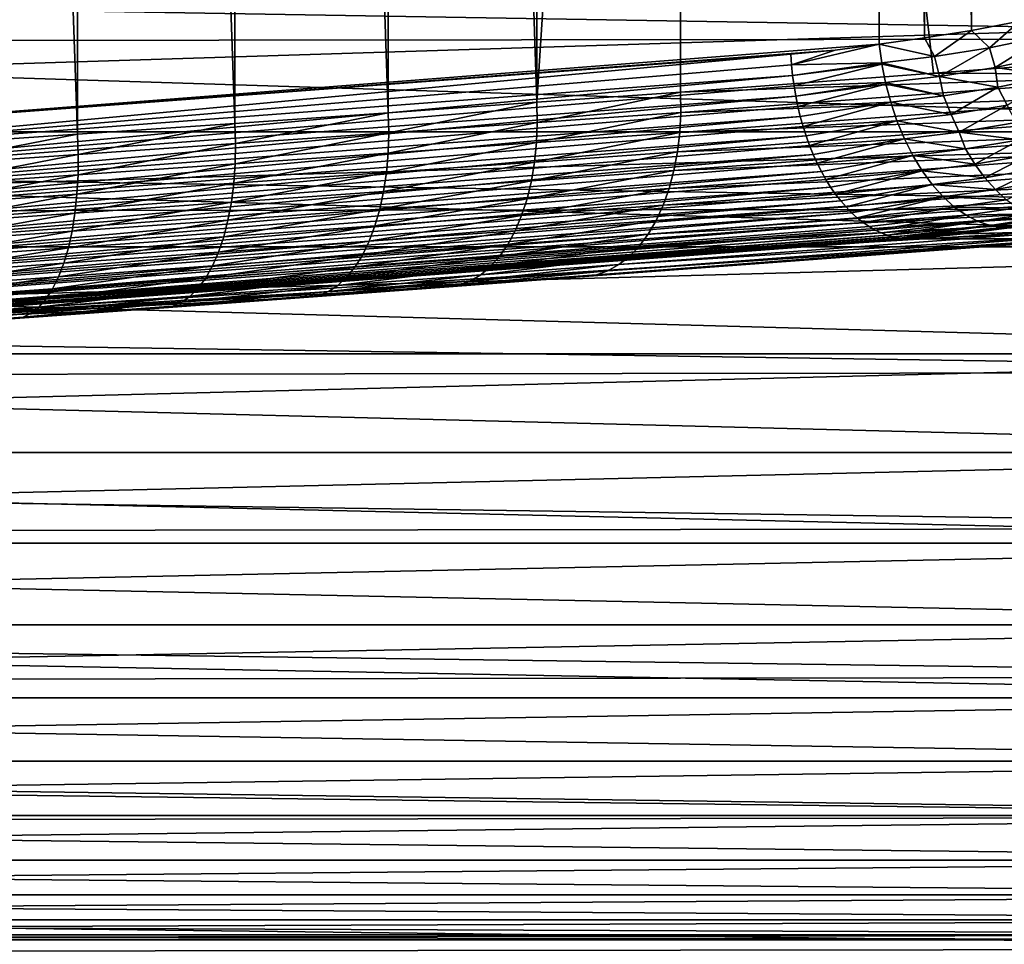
# Model space of a CAD drawing. Header units: metres. Extents: x -46 to 104, y -30 to 30.
# Tile 482 of 656: x 56.97 to 59.63, y -8.31 to -5.81. Entities that reach past the tile are written whole.
import ezdxf

# ---------------------------------------------------------------- set-up
doc = ezdxf.new("R2010")
doc.units = ezdxf.units.M
doc.layers.add('solid_26_000_502_XXX', color=7, linetype='CONTINUOUS')

msp = doc.modelspace()

# ---------------------------------------------------------------- linework, layer by layer
at = {"layer": 'solid_26_000_502_XXX'}
for points in [[(59.05619, 5.904927, 322.022583), (55.818401, 6.147289, 319.670197), (55.818401, -6.147289, 319.670197)], [(57.126232, -6.121066, 314.683624), (56.690483, -6.150931, 314.503235), (56.694004, 6.150691, 314.504608)], [(57.126232, -6.121066, 314.683624), (56.694004, 6.150691, 314.504608), (57.129677, 6.120829, 314.68515)], [(57.551994, -6.091701, 314.886597), (57.126232, -6.121066, 314.683624), (57.129677, 6.120829, 314.68515)], [(57.551994, -6.091701, 314.886597), (57.129677, 6.120829, 314.68515), (57.555351, 6.091468, 314.888306)], [(57.966621, -6.062914, 315.111664), (57.551994, -6.091701, 314.886597), (57.555351, 6.091468, 314.888306)], [(57.966621, -6.062914, 315.111664), (57.555351, 6.091468, 314.888306), (57.969887, 6.062686, 315.113556)], [(58.368938, -6.034788, 315.358185), (57.966621, -6.062914, 315.111664), (57.969887, 6.062686, 315.113556)], [(58.368938, -6.034788, 315.358185), (57.969887, 6.062686, 315.113556), (58.372105, 6.034566, 315.360229)], [(58.368938, -6.034788, 315.358185), (58.372105, 6.034566, 315.360229), (58.757309, 0, 315.625092)], [(59.175964, 5.893589, 322.109619), (59.05619, 5.904927, 322.022583), (55.818401, -6.147289, 319.670197)], [(59.2952, 5.877554, 322.196228), (59.175964, 5.893589, 322.109619), (55.818401, -6.147289, 319.670197)], [(59.2952, -5.877554, 322.196228), (59.2952, 5.877554, 322.196228), (55.818401, -6.147289, 319.670197)], [(59.417793, -5.860832, 322.279877), (59.2952, 5.877554, 322.196228), (59.2952, -5.877554, 322.196228)], [(59.417793, -5.860832, 322.279877), (59.417793, 5.860832, 322.279877), (59.2952, 5.877554, 322.196228)], [(59.544579, -5.840305, 322.355774), (59.544579, 5.840305, 322.355774), (59.417793, 5.860832, 322.279877)], [(59.417793, -5.860832, 322.279877), (59.544579, -5.840305, 322.355774), (59.417793, 5.860832, 322.279877)], [(59.675144, -5.815713, 322.423798), (59.675144, 5.815713, 322.423798), (59.544579, 5.840305, 322.355774)], [(59.544579, -5.840305, 322.355774), (59.675144, -5.815713, 322.423798), (59.544579, 5.840305, 322.355774)], [(58.368938, -6.034788, 315.358185), (58.757309, 0, 315.625092), (58.757473, -6.007425, 315.625214)], [(58.757309, 0, 315.625092), (60.334545, -5.882198, 316.771027), (60.126774, -5.904927, 316.620087)], [(59.442116, -5.956176, 316.12265), (58.757309, 0, 315.625092), (60.126774, -5.904927, 316.620087)], [(58.757309, 0, 315.625092), (60.348267, -5.880193, 316.781006), (60.334545, -5.882198, 316.771027)], [(58.757309, 0, 315.625092), (60.543045, -5.844802, 316.922516), (60.348267, -5.880193, 316.781006)], [(58.757309, 0, 315.625092), (60.567036, -5.839542, 316.939941), (60.543045, -5.844802, 316.922516)], [(58.757309, 0, 315.625092), (60.74947, -5.792882, 317.072479), (60.567036, -5.839542, 316.939941)], [(59.442116, -5.956176, 316.12265), (58.757473, -6.007425, 315.625214), (58.757309, 0, 315.625092)], [(61.599998, -5.384786, 288.985901), (61.599998, -5.862143, 289.288788), (34.599998, -5.413353, 289.003021)], [(61.599998, -5.862143, 306.711212), (61.599998, -5.384786, 307.014099), (34.599998, -5.413353, 306.996979)], [(61.599998, -5.862143, 289.288788), (34.599998, -5.892387, 289.309204), (34.599998, -5.413353, 289.003021)], [(61.599998, -5.862143, 306.711212), (34.599998, -5.413353, 306.996979), (34.599998, -5.892387, 306.690796)], [(61.599998, -5.784506, 292.047729), (51.099998, -5.784486, 292.047729), (51.099998, -6.114925, 292.387726)], [(61.599998, -6.114945, 303.612244), (51.099998, -6.114925, 303.612274), (51.099998, -5.784486, 303.952271)], [(61.599998, -5.784506, 303.952271), (61.599998, -6.114945, 303.612244), (51.099998, -5.784486, 303.952271)], [(61.599998, -6.114945, 292.387756), (61.599998, -5.784506, 292.047729), (51.099998, -6.114925, 292.387726)], [(59.593098, -5.887438, 322.378784), (59.675144, -5.815713, 322.423798), (59.544579, -5.840305, 322.355774)], [(59.593098, -5.887438, 322.378784), (59.744968, -5.856254, 322.453125), (59.675144, -5.815713, 322.423798)], [(59.444931, -5.911089, 322.293518), (59.544579, -5.840305, 322.355774), (59.417793, -5.860832, 322.279877)], [(59.444931, -5.911089, 322.293518), (59.593098, -5.887438, 322.378784), (59.544579, -5.840305, 322.355774)], [(59.609009, -5.94029, 322.377014), (59.744968, -5.856254, 322.453125), (59.593098, -5.887438, 322.378784)], [(59.609009, -5.94029, 322.377014), (59.76371, -5.908284, 322.451752), (59.744968, -5.856254, 322.453125)], [(61.599998, -5.862143, 289.288788), (61.599998, -6.322506, 289.616913), (34.599998, -5.892387, 289.309204)], [(61.599998, -6.322506, 306.383087), (61.599998, -5.862143, 306.711212), (34.599998, -5.892387, 306.690796)], [(59.175964, -5.893589, 322.109619), (59.2952, -5.877554, 322.196228), (55.818401, -6.147289, 319.670197)], [(59.058075, -5.933532, 322.022949), (59.2952, -5.877554, 322.196228), (59.175964, -5.893589, 322.109619)], [(59.301785, -5.927616, 322.197815), (59.2952, -5.877554, 322.196228), (59.058075, -5.933532, 322.022949)], [(59.444931, -5.911089, 322.293518), (59.417793, -5.860832, 322.279877), (59.2952, -5.877554, 322.196228)], [(59.444931, -5.911089, 322.293518), (59.2952, -5.877554, 322.196228), (59.301785, -5.927616, 322.197815)], [(61.599998, -6.322506, 289.616913), (34.599998, -6.354315, 289.641022), (34.599998, -5.892387, 289.309204)], [(61.599998, -6.322506, 306.383087), (34.599998, -5.892387, 306.690796), (34.599998, -6.354315, 306.358978)], [(59.05619, -5.904927, 322.022583), (59.175964, -5.893589, 322.109619), (55.818401, -6.147289, 319.670197)], [(55.823132, -6.204404, 319.669586), (59.05619, -5.904927, 322.022583), (55.818401, -6.147289, 319.670197)], [(55.823132, -6.204404, 319.669586), (59.058075, -5.933532, 322.022949), (59.05619, -5.904927, 322.022583)], [(59.058075, -5.933532, 322.022949), (59.175964, -5.893589, 322.109619), (59.05619, -5.904927, 322.022583)], [(59.45808, -5.964588, 322.291199), (59.444931, -5.911089, 322.293518), (59.301785, -5.927616, 322.197815)], [(60.127682, -5.959571, 316.624451), (59.442116, -5.956176, 316.12265), (60.126774, -5.904927, 316.620087)], [(59.45808, -5.964588, 322.291199), (59.593098, -5.887438, 322.378784), (59.444931, -5.911089, 322.293518)], [(59.45808, -5.964588, 322.291199), (59.609009, -5.94029, 322.377014), (59.593098, -5.887438, 322.378784)], [(59.766808, -5.963114, 322.436981), (59.76371, -5.908284, 322.451752), (59.609009, -5.94029, 322.377014)], [(55.823132, -6.204404, 319.669586), (59.060921, -5.962042, 322.021973), (59.058075, -5.933532, 322.022949)], [(59.301785, -5.927616, 322.197815), (59.058075, -5.933532, 322.022949), (59.060921, -5.962042, 322.021973)], [(59.302464, -5.931762, 322.197784), (59.301785, -5.927616, 322.197815), (59.060921, -5.962042, 322.021973)], [(59.302464, -5.931762, 322.197784), (59.060921, -5.962042, 322.021973), (59.064716, -5.990366, 322.019653)], [(59.312279, -5.981595, 322.194855), (59.302464, -5.931762, 322.197784), (59.064716, -5.990366, 322.019653)], [(59.45808, -5.964588, 322.291199), (59.301785, -5.927616, 322.197815), (59.302464, -5.931762, 322.197784)], [(59.45808, -5.964588, 322.291199), (59.302464, -5.931762, 322.197784), (59.312279, -5.981595, 322.194855)], [(55.823132, -6.204404, 319.669586), (55.831657, -6.260769, 319.663635), (59.060921, -5.962042, 322.021973)], [(55.831657, -6.260769, 319.663635), (59.064716, -5.990366, 322.019653), (59.060921, -5.962042, 322.021973)], [(60.127682, -5.959571, 316.624451), (58.757473, -6.007425, 315.625214), (59.442116, -5.956176, 316.12265)], [(60.127682, -5.959571, 316.624451), (58.75824, -6.062079, 315.629486), (58.757473, -6.007425, 315.625214)], [(60.127682, -5.959571, 316.624451), (60.12505, -6.013557, 316.633636), (58.75824, -6.062079, 315.629486)], [(59.468552, -6.017576, 322.280334), (59.45808, -5.964588, 322.291199), (59.312279, -5.981595, 322.194855)], [(59.615856, -5.993973, 322.363831), (59.609009, -5.94029, 322.377014), (59.45808, -5.964588, 322.291199)], [(59.468552, -6.017576, 322.280334), (59.615856, -5.993973, 322.363831), (59.45808, -5.964588, 322.291199)], [(59.615856, -5.993973, 322.363831), (59.766808, -5.963114, 322.436981), (59.609009, -5.94029, 322.377014)], [(59.641205, -6.042776, 322.353851), (59.766808, -5.963114, 322.436981), (59.615856, -5.993973, 322.363831)], [(55.831657, -6.260769, 319.663635), (59.06945, -6.018407, 322.016022), (59.064716, -5.990366, 322.019653)], [(59.312279, -5.981595, 322.194855), (59.064716, -5.990366, 322.019653), (59.06945, -6.018407, 322.016022)], [(59.313141, -5.98532, 322.194458), (59.312279, -5.981595, 322.194855), (59.06945, -6.018407, 322.016022)], [(59.313141, -5.98532, 322.194458), (59.06945, -6.018407, 322.016022), (59.075104, -6.046076, 322.011108)], [(59.326134, -6.034311, 322.187012), (59.313141, -5.98532, 322.194458), (59.075104, -6.046076, 322.011108)], [(59.468552, -6.017576, 322.280334), (59.312279, -5.981595, 322.194855), (59.313141, -5.98532, 322.194458)], [(59.468552, -6.017576, 322.280334), (59.313141, -5.98532, 322.194458), (59.326134, -6.034311, 322.187012)], [(55.831657, -6.260769, 319.663635), (55.843876, -6.315642, 319.652496), (59.06945, -6.018407, 322.016022)], [(55.843876, -6.315642, 319.652496), (59.075104, -6.046076, 322.011108), (59.06945, -6.018407, 322.016022)], [(58.370148, -6.08954, 315.362579), (58.368938, -6.034788, 315.358185), (58.757473, -6.007425, 315.625214)], [(58.370148, -6.08954, 315.362579), (58.757473, -6.007425, 315.625214), (58.75824, -6.062079, 315.629486)], [(60.12505, -6.013557, 316.633636), (58.755604, -6.116066, 315.638672), (58.75824, -6.062079, 315.629486)], [(60.12505, -6.013557, 316.633636), (60.1189, -6.066238, 316.647522), (58.755604, -6.116066, 315.638672)], [(59.489643, -6.067547, 322.269196), (59.468552, -6.017576, 322.280334), (59.326134, -6.034311, 322.187012)], [(59.489643, -6.067547, 322.269196), (59.615856, -5.993973, 322.363831), (59.468552, -6.017576, 322.280334)], [(59.489643, -6.067547, 322.269196), (59.641205, -6.042776, 322.353851), (59.615856, -5.993973, 322.363831)], [(57.96814, -6.117777, 315.116058), (57.966621, -6.062914, 315.111664), (58.368938, -6.034788, 315.358185)], [(57.96814, -6.117777, 315.116058), (58.368938, -6.034788, 315.358185), (58.370148, -6.08954, 315.362579)], [(59.326134, -6.034311, 322.187012), (59.075104, -6.046076, 322.011108), (59.081665, -6.073281, 322.004883)], [(59.326134, -6.034311, 322.187012), (59.081665, -6.073281, 322.004883), (59.089108, -6.099933, 321.997375)], [(59.343174, -6.085126, 322.174347), (59.326134, -6.034311, 322.187012), (59.089108, -6.099933, 321.997375)], [(59.489643, -6.067547, 322.269196), (59.326134, -6.034311, 322.187012), (59.343174, -6.085126, 322.174347)], [(59.511654, -6.1152, 322.252197), (59.641205, -6.042776, 322.353851), (59.489643, -6.067547, 322.269196)], [(59.511654, -6.1152, 322.252197), (59.665298, -6.089648, 322.336945), (59.641205, -6.042776, 322.353851)], [(55.843876, -6.315642, 319.652496), (59.081665, -6.073281, 322.004883), (59.075104, -6.046076, 322.011108)], [(57.55381, -6.146678, 314.890961), (57.551994, -6.091701, 314.886597), (57.966621, -6.062914, 315.111664)], [(57.55381, -6.146678, 314.890961), (57.966621, -6.062914, 315.111664), (57.96814, -6.117777, 315.116058)], [(58.368061, -6.143631, 315.371979), (58.75824, -6.062079, 315.629486), (58.755604, -6.116066, 315.638672)], [(58.368061, -6.143631, 315.371979), (58.370148, -6.08954, 315.362579), (58.75824, -6.062079, 315.629486)], [(60.1189, -6.066238, 316.647522), (58.749454, -6.168747, 315.652557), (58.755604, -6.116066, 315.638672)], [(60.1189, -6.066238, 316.647522), (60.109314, -6.11698, 316.665955), (58.749454, -6.168747, 315.652557)], [(59.511654, -6.1152, 322.252197), (59.489643, -6.067547, 322.269196), (59.343174, -6.085126, 322.174347)], [(55.843876, -6.315642, 319.652496), (55.859619, -6.368304, 319.63623), (59.081665, -6.073281, 322.004883)], [(55.859619, -6.368304, 319.63623), (59.089108, -6.099933, 321.997375), (59.081665, -6.073281, 322.004883)], [(57.128334, -6.176162, 314.687897), (57.126232, -6.121066, 314.683624), (57.551994, -6.091701, 314.886597)], [(57.128334, -6.176162, 314.687897), (57.551994, -6.091701, 314.886597), (57.55381, -6.146678, 314.890961)], [(57.96661, -6.171976, 315.125641), (58.370148, -6.08954, 315.362579), (58.368061, -6.143631, 315.371979)], [(57.96661, -6.171976, 315.125641), (57.96814, -6.117777, 315.116058), (58.370148, -6.08954, 315.362579)], [(59.343174, -6.085126, 322.174347), (59.089108, -6.099933, 321.997375), (59.097408, -6.125943, 321.988647)], [(59.343174, -6.085126, 322.174347), (59.097408, -6.125943, 321.988647), (59.106541, -6.151227, 321.978668)], [(59.363201, -6.133422, 322.157074), (59.343174, -6.085126, 322.174347), (59.106541, -6.151227, 321.978668)], [(59.511654, -6.1152, 322.252197), (59.343174, -6.085126, 322.174347), (59.363201, -6.133422, 322.157074)], [(59.675327, -6.136413, 322.307098), (59.665298, -6.089648, 322.336945), (59.511654, -6.1152, 322.252197)], [(61.599998, -6.114945, 292.387756), (51.099998, -6.114925, 292.387726), (51.099998, -6.425433, 292.746063)], [(61.599998, -6.425447, 303.253906), (51.099998, -6.425433, 303.253937), (51.099998, -6.114925, 303.612274)], [(61.599998, -6.114945, 303.612244), (61.599998, -6.425447, 303.253906), (51.099998, -6.114925, 303.612274)], [(61.599998, -6.425447, 292.746094), (61.599998, -6.114945, 292.387756), (51.099998, -6.425433, 292.746063)], [(55.859619, -6.368304, 319.63623), (59.097408, -6.125943, 321.988647), (59.089108, -6.099933, 321.997375)], [(56.692867, -6.206147, 314.507446), (56.690483, -6.150931, 314.503235), (57.126232, -6.121066, 314.683624)], [(56.692867, -6.206147, 314.507446), (57.126232, -6.121066, 314.683624), (57.128334, -6.176162, 314.687897)], [(57.552841, -6.200987, 314.900665), (57.96814, -6.117777, 315.116058), (57.96661, -6.171976, 315.125641)], [(57.552841, -6.200987, 314.900665), (57.55381, -6.146678, 314.890961), (57.96814, -6.117777, 315.116058)], [(58.362698, -6.196407, 315.386292), (58.755604, -6.116066, 315.638672), (58.749454, -6.168747, 315.652557)], [(58.362698, -6.196407, 315.386292), (58.368061, -6.143631, 315.371979), (58.755604, -6.116066, 315.638672)], [(60.109314, -6.11698, 316.665955), (58.739868, -6.219488, 315.67099), (58.749454, -6.168747, 315.652557)], [(60.109314, -6.11698, 316.665955), (60.096405, -6.165171, 316.68869), (58.739868, -6.219488, 315.67099)], [(59.528236, -6.160855, 322.225922), (59.511654, -6.1152, 322.252197), (59.363201, -6.133422, 322.157074)], [(59.528236, -6.160855, 322.225922), (59.675327, -6.136413, 322.307098), (59.511654, -6.1152, 322.252197)], [(55.859619, -6.368304, 319.63623), (55.878681, -6.418061, 319.615143), (59.097408, -6.125943, 321.988647)], [(55.878681, -6.418061, 319.615143), (59.106541, -6.151227, 321.978668), (59.097408, -6.125943, 321.988647)], [(55.878681, -6.418061, 319.615143), (59.11647, -6.175701, 321.967529), (59.106541, -6.151227, 321.978668)], [(57.127926, -6.230584, 314.697723), (57.55381, -6.146678, 314.890961), (57.552841, -6.200987, 314.900665)], [(57.127926, -6.230584, 314.697723), (57.128334, -6.176162, 314.687897), (57.55381, -6.146678, 314.890961)], [(57.962048, -6.224851, 315.140289), (58.368061, -6.143631, 315.371979), (58.362698, -6.196407, 315.386292)], [(57.962048, -6.224851, 315.140289), (57.96661, -6.171976, 315.125641), (58.368061, -6.143631, 315.371979)], [(59.363201, -6.133422, 322.157074), (59.106541, -6.151227, 321.978668), (59.11647, -6.175701, 321.967529)], [(59.363201, -6.133422, 322.157074), (59.11647, -6.175701, 321.967529), (59.127171, -6.199285, 321.955231)], [(59.385967, -6.178615, 322.135345), (59.363201, -6.133422, 322.157074), (59.127171, -6.199285, 321.955231)], [(59.528236, -6.160855, 322.225922), (59.363201, -6.133422, 322.157074), (59.385967, -6.178615, 322.135345)], [(59.553928, -6.201831, 322.199463), (59.675327, -6.136413, 322.307098), (59.528236, -6.160855, 322.225922)], [(59.553928, -6.201831, 322.199463), (59.701515, -6.176811, 322.280121), (59.675327, -6.136413, 322.307098)], [(55.878681, -6.418061, 319.615143), (55.900814, -6.464261, 319.589417), (59.11647, -6.175701, 321.967529)], [(55.900814, -6.464261, 319.589417), (59.127171, -6.199285, 321.955231), (59.11647, -6.175701, 321.967529)], [(56.69302, -6.260685, 314.517334), (56.692867, -6.206147, 314.507446), (57.128334, -6.176162, 314.687897)], [(56.69302, -6.260685, 314.517334), (57.128334, -6.176162, 314.687897), (57.127926, -6.230584, 314.697723)], [(57.549095, -6.253965, 314.915649), (57.96661, -6.171976, 315.125641), (57.962048, -6.224851, 315.140289)], [(57.549095, -6.253965, 314.915649), (57.552841, -6.200987, 314.900665), (57.96661, -6.171976, 315.125641)], [(58.354122, -6.247233, 315.405304), (58.749454, -6.168747, 315.652557), (58.739868, -6.219488, 315.67099)], [(58.354122, -6.247233, 315.405304), (58.362698, -6.196407, 315.386292), (58.749454, -6.168747, 315.652557)], [(60.096405, -6.165171, 316.68869), (58.726959, -6.26768, 315.693726), (58.739868, -6.219488, 315.67099)], [(60.096405, -6.165171, 316.68869), (60.080326, -6.210233, 316.715454), (58.726959, -6.26768, 315.693726)], [(59.385967, -6.178615, 322.135345), (59.127171, -6.199285, 321.955231), (59.138603, -6.2219, 321.941803)], [(59.385967, -6.178615, 322.135345), (59.138603, -6.2219, 321.941803), (59.15073, -6.243474, 321.927338)], [(59.411198, -6.220155, 322.109436), (59.385967, -6.178615, 322.135345), (59.15073, -6.243474, 321.927338)], [(59.553928, -6.201831, 322.199463), (59.528236, -6.160855, 322.225922), (59.385967, -6.178615, 322.135345)], [(59.553928, -6.201831, 322.199463), (59.385967, -6.178615, 322.135345), (59.411198, -6.220155, 322.109436)], [(59.58107, -6.238685, 322.168762), (59.701515, -6.176811, 322.280121), (59.553928, -6.201831, 322.199463)], [(59.58107, -6.238685, 322.168762), (59.728413, -6.213174, 322.248566), (59.701515, -6.176811, 322.280121)], [(55.900814, -6.464261, 319.589417), (59.138603, -6.2219, 321.941803), (59.127171, -6.199285, 321.955231)], [(57.125011, -6.283666, 314.712952), (57.552841, -6.200987, 314.900665), (57.549095, -6.253965, 314.915649)], [(57.125011, -6.283666, 314.712952), (57.127926, -6.230584, 314.697723), (57.552841, -6.200987, 314.900665)], [(57.954514, -6.275764, 315.159851), (58.362698, -6.196407, 315.386292), (58.354122, -6.247233, 315.405304)], [(57.954514, -6.275764, 315.159851), (57.962048, -6.224851, 315.140289), (58.362698, -6.196407, 315.386292)], [(59.58107, -6.238685, 322.168762), (59.553928, -6.201831, 322.199463), (59.411198, -6.220155, 322.109436)], [(55.900814, -6.464261, 319.589417), (55.925724, -6.506296, 319.559479), (59.138603, -6.2219, 321.941803)], [(55.925724, -6.506296, 319.559479), (59.15073, -6.243474, 321.927338), (59.138603, -6.2219, 321.941803)], [(56.690941, -6.313874, 314.532776), (57.127926, -6.230584, 314.697723), (57.125011, -6.283666, 314.712952)], [(56.690941, -6.313874, 314.532776), (56.69302, -6.260685, 314.517334), (57.127926, -6.230584, 314.697723)], [(57.542625, -6.304966, 314.935669), (57.962048, -6.224851, 315.140289), (57.954514, -6.275764, 315.159851)], [(57.542625, -6.304966, 314.935669), (57.549095, -6.253965, 314.915649), (57.962048, -6.224851, 315.140289)], [(58.342438, -6.295493, 315.428833), (58.739868, -6.219488, 315.67099), (58.726959, -6.26768, 315.693726)], [(58.342438, -6.295493, 315.428833), (58.354122, -6.247233, 315.405304), (58.739868, -6.219488, 315.67099)], [(60.080326, -6.210233, 316.715454), (58.71088, -6.312742, 315.72049), (58.726959, -6.26768, 315.693726)], [(60.080326, -6.210233, 316.715454), (60.061272, -6.251625, 316.745941), (58.71088, -6.312742, 315.72049)], [(59.411198, -6.220155, 322.109436), (59.15073, -6.243474, 321.927338), (59.163517, -6.263936, 321.911865)], [(59.411198, -6.220155, 322.109436), (59.163517, -6.263936, 321.911865), (59.17691, -6.283216, 321.895416)], [(59.438587, -6.257539, 322.079712), (59.411198, -6.220155, 322.109436), (59.17691, -6.283216, 321.895416)], [(59.58107, -6.238685, 322.168762), (59.411198, -6.220155, 322.109436), (59.438587, -6.257539, 322.079712)], [(59.609459, -6.270952, 322.134308), (59.728413, -6.213174, 322.248566), (59.58107, -6.238685, 322.168762)], [(59.609459, -6.270952, 322.134308), (59.755955, -6.245015, 322.213013), (59.728413, -6.213174, 322.248566)], [(55.925724, -6.506296, 319.559479), (59.163517, -6.263936, 321.911865), (59.15073, -6.243474, 321.927338)], [(57.119625, -6.334758, 314.733429), (57.549095, -6.253965, 314.915649), (57.542625, -6.304966, 314.935669)], [(57.119625, -6.334758, 314.733429), (57.125011, -6.283666, 314.712952), (57.549095, -6.253965, 314.915649)], [(57.944092, -6.324094, 315.184082), (58.354122, -6.247233, 315.405304), (58.342438, -6.295493, 315.428833)], [(57.944092, -6.324094, 315.184082), (57.954514, -6.275764, 315.159851), (58.354122, -6.247233, 315.405304)], [(60.061272, -6.251625, 316.745941), (58.691826, -6.354134, 315.750977), (58.71088, -6.312742, 315.72049)], [(60.061272, -6.251625, 316.745941), (60.039471, -6.288847, 316.779785), (58.691826, -6.354134, 315.750977)], [(59.438587, -6.257539, 322.079712), (59.17691, -6.283216, 321.895416), (59.19088, -6.301253, 321.878052)], [(59.438587, -6.257539, 322.079712), (59.19088, -6.301253, 321.878052), (59.205368, -6.317987, 321.859833)], [(59.4678, -6.290314, 322.046448), (59.438587, -6.257539, 322.079712), (59.205368, -6.317987, 321.859833)], [(59.609459, -6.270952, 322.134308), (59.58107, -6.238685, 322.168762), (59.438587, -6.257539, 322.079712)], [(59.609459, -6.270952, 322.134308), (59.438587, -6.257539, 322.079712), (59.4678, -6.290314, 322.046448)], [(59.638832, -6.298229, 322.096527), (59.755955, -6.245015, 322.213013), (59.609459, -6.270952, 322.134308)], [(55.925724, -6.506296, 319.559479), (55.953087, -6.543613, 319.525665), (59.163517, -6.263936, 321.911865)], [(55.953087, -6.543613, 319.525665), (59.17691, -6.283216, 321.895416), (59.163517, -6.263936, 321.911865)], [(55.953087, -6.543613, 319.525665), (59.19088, -6.301253, 321.878052), (59.17691, -6.283216, 321.895416)], [(56.686653, -6.36506, 314.553619), (57.125011, -6.283666, 314.712952), (57.119625, -6.334758, 314.733429)], [(56.686653, -6.36506, 314.553619), (56.690941, -6.313874, 314.532776), (57.125011, -6.283666, 314.712952)], [(57.533504, -6.35337, 314.960541), (57.954514, -6.275764, 315.159851), (57.944092, -6.324094, 315.184082)], [(57.533504, -6.35337, 314.960541), (57.542625, -6.304966, 314.935669), (57.954514, -6.275764, 315.159851)], [(58.327785, -6.340605, 315.456543), (58.726959, -6.26768, 315.693726), (58.71088, -6.312742, 315.72049)], [(58.327785, -6.340605, 315.456543), (58.342438, -6.295493, 315.428833), (58.726959, -6.26768, 315.693726)], [(59.638832, -6.298229, 322.096527), (59.609459, -6.270952, 322.134308), (59.4678, -6.290314, 322.046448)], [(55.953087, -6.543613, 319.525665), (55.982544, -6.575724, 319.488434), (59.19088, -6.301253, 321.878052)], [(55.982544, -6.575724, 319.488434), (59.205368, -6.317987, 321.859833), (59.19088, -6.301253, 321.878052)], [(57.111832, -6.383237, 314.758881), (57.542625, -6.304966, 314.935669), (57.533504, -6.35337, 314.960541)], [(57.111832, -6.383237, 314.758881), (57.119625, -6.334758, 314.733429), (57.542625, -6.304966, 314.935669)], [(57.930916, -6.369258, 315.212677), (58.342438, -6.295493, 315.428833), (58.327785, -6.340605, 315.456543)], [(57.930916, -6.369258, 315.212677), (57.944092, -6.324094, 315.184082), (58.342438, -6.295493, 315.428833)], [(60.039471, -6.288847, 316.779785), (58.670029, -6.391356, 315.784821), (58.691826, -6.354134, 315.750977)], [(60.039471, -6.288847, 316.779785), (60.015186, -6.321454, 316.816559), (58.670029, -6.391356, 315.784821)], [(59.4678, -6.290314, 322.046448), (59.205368, -6.317987, 321.859833), (59.220333, -6.333363, 321.84082)], [(59.4678, -6.290314, 322.046448), (59.220333, -6.333363, 321.84082), (59.235725, -6.34733, 321.821075)], [(59.498486, -6.318081, 322.010132), (59.4678, -6.290314, 322.046448), (59.235725, -6.34733, 321.821075)], [(59.638832, -6.298229, 322.096527), (59.4678, -6.290314, 322.046448), (59.498486, -6.318081, 322.010132)], [(59.668869, -6.320181, 322.055908), (59.638832, -6.298229, 322.096527), (59.498486, -6.318081, 322.010132)], [(61.599998, -6.322506, 289.616913), (61.599998, -6.76454, 289.96936), (34.599998, -6.354315, 289.641022)], [(61.599998, -6.76454, 306.03064), (61.599998, -6.322506, 306.383087), (34.599998, -6.354315, 306.358978)], [(55.982544, -6.575724, 319.488434), (59.220333, -6.333363, 321.84082), (59.205368, -6.317987, 321.859833)], [(55.982544, -6.575724, 319.488434), (56.013702, -6.602205, 319.448273), (59.220333, -6.333363, 321.84082)], [(56.013702, -6.602205, 319.448273), (59.235725, -6.34733, 321.821075), (59.220333, -6.333363, 321.84082)], [(56.680214, -6.413615, 314.579559), (57.119625, -6.334758, 314.733429), (57.111832, -6.383237, 314.758881)], [(56.680214, -6.413615, 314.579559), (56.686653, -6.36506, 314.553619), (57.119625, -6.334758, 314.733429)], [(57.521843, -6.398587, 314.98996), (57.944092, -6.324094, 315.184082), (57.930916, -6.369258, 315.212677)], [(57.521843, -6.398587, 314.98996), (57.533504, -6.35337, 314.960541), (57.944092, -6.324094, 315.184082)], [(58.310341, -6.382025, 315.488159), (58.71088, -6.312742, 315.72049), (58.691826, -6.354134, 315.750977)], [(58.310341, -6.382025, 315.488159), (58.327785, -6.340605, 315.456543), (58.71088, -6.312742, 315.72049)], [(60.015186, -6.321454, 316.816559), (58.645744, -6.423963, 315.821625), (58.670029, -6.391356, 315.784821)], [(60.015186, -6.321454, 316.816559), (59.988712, -6.349052, 316.855865), (58.645744, -6.423963, 315.821625)], [(59.498486, -6.318081, 322.010132), (59.235725, -6.34733, 321.821075), (59.251492, -6.359843, 321.800659)], [(59.53027, -6.340505, 321.971161), (59.498486, -6.318081, 322.010132), (59.251492, -6.359843, 321.800659)], [(59.668869, -6.320181, 322.055908), (59.498486, -6.318081, 322.010132), (59.53027, -6.340505, 321.971161)], [(59.699245, -6.336536, 322.01297), (59.668869, -6.320181, 322.055908), (59.53027, -6.340505, 321.971161)], [(59.699245, -6.336536, 322.01297), (59.53027, -6.340505, 321.971161), (59.562771, -6.357312, 321.929993)], [(59.729607, -6.347094, 321.968262), (59.699245, -6.336536, 322.01297), (59.562771, -6.357312, 321.929993)], [(61.599998, -6.76454, 289.96936), (34.599998, -6.797591, 289.997314), (34.599998, -6.354315, 289.641022)], [(61.599998, -6.76454, 306.03064), (34.599998, -6.354315, 306.358978), (34.599998, -6.797591, 306.002686)], [(56.013702, -6.602205, 319.448273), (59.251492, -6.359843, 321.800659), (59.235725, -6.34733, 321.821075)], [(56.013702, -6.602205, 319.448273), (56.046158, -6.622708, 319.405701), (59.251492, -6.359843, 321.800659)], [(56.046158, -6.622708, 319.405701), (59.267586, -6.370861, 321.779633), (59.251492, -6.359843, 321.800659)], [(57.101727, -6.428509, 314.788971), (57.533504, -6.35337, 314.960541), (57.521843, -6.398587, 314.98996)], [(57.101727, -6.428509, 314.788971), (57.111832, -6.383237, 314.758881), (57.533504, -6.35337, 314.960541)], [(57.915138, -6.410707, 315.2453), (58.327785, -6.340605, 315.456543), (58.310341, -6.382025, 315.488159)], [(57.915138, -6.410707, 315.2453), (57.930916, -6.369258, 315.212677), (58.327785, -6.340605, 315.456543)], [(58.290314, -6.419252, 315.523254), (58.691826, -6.354134, 315.750977), (58.670029, -6.391356, 315.784821)], [(58.290314, -6.419252, 315.523254), (58.310341, -6.382025, 315.488159), (58.691826, -6.354134, 315.750977)], [(59.988712, -6.349052, 316.855865), (58.619267, -6.451561, 315.860901), (58.645744, -6.423963, 315.821625)], [(59.988712, -6.349052, 316.855865), (59.960361, -6.371311, 316.897156), (58.619267, -6.451561, 315.860901)], [(59.53027, -6.340505, 321.971161), (59.251492, -6.359843, 321.800659), (59.267586, -6.370861, 321.779633)], [(59.53027, -6.340505, 321.971161), (59.267586, -6.370861, 321.779633), (59.283947, -6.380346, 321.758087)], [(59.562771, -6.357312, 321.929993), (59.53027, -6.340505, 321.971161), (59.283947, -6.380346, 321.758087)], [(59.562771, -6.357312, 321.929993), (59.283947, -6.380346, 321.758087), (59.300529, -6.388269, 321.736084)], [(59.562771, -6.357312, 321.929993), (59.300529, -6.388269, 321.736084), (59.317272, -6.394602, 321.713684)], [(59.595589, -6.368299, 321.887146), (59.562771, -6.357312, 321.929993), (59.317272, -6.394602, 321.713684)], [(59.729607, -6.347094, 321.968262), (59.562771, -6.357312, 321.929993), (59.595589, -6.368299, 321.887146)], [(59.729607, -6.347094, 321.968262), (59.595589, -6.368299, 321.887146), (59.759575, -6.351727, 321.922272)], [(59.759575, -6.351727, 321.922272), (59.595589, -6.368299, 321.887146), (59.628067, -6.373316, 321.843536)], [(59.759575, -6.351727, 321.922272), (59.628067, -6.373316, 321.843536), (59.770733, -6.353764, 321.866302)], [(59.628067, -6.373316, 321.843536), (59.66013, -6.372426, 321.799194), (59.770733, -6.353764, 321.866302)], [(56.046158, -6.622708, 319.405701), (59.283947, -6.380346, 321.758087), (59.267586, -6.370861, 321.779633)], [(56.046158, -6.622708, 319.405701), (56.079483, -6.636964, 319.361298), (59.283947, -6.380346, 321.758087)], [(56.079483, -6.636964, 319.361298), (59.300529, -6.388269, 321.736084), (59.283947, -6.380346, 321.758087)], [(56.079483, -6.636964, 319.361298), (59.317272, -6.394602, 321.713684), (59.300529, -6.388269, 321.736084)], [(56.671703, -6.458942, 314.610291), (57.111832, -6.383237, 314.758881), (57.101727, -6.428509, 314.788971)], [(56.671703, -6.458942, 314.610291), (56.680214, -6.413615, 314.579559), (57.111832, -6.383237, 314.758881)], [(57.507786, -6.440067, 315.023499), (57.930916, -6.369258, 315.212677), (57.915138, -6.410707, 315.2453)], [(57.507786, -6.440067, 315.023499), (57.521843, -6.398587, 314.98996), (57.930916, -6.369258, 315.212677)], [(57.896954, -6.44794, 315.281555), (58.310341, -6.382025, 315.488159), (58.290314, -6.419252, 315.523254)], [(57.896954, -6.44794, 315.281555), (57.915138, -6.410707, 315.2453), (58.310341, -6.382025, 315.488159)], [(58.267952, -6.451838, 315.561401), (58.670029, -6.391356, 315.784821), (58.645744, -6.423963, 315.821625)], [(58.267952, -6.451838, 315.561401), (58.290314, -6.419252, 315.523254), (58.670029, -6.391356, 315.784821)], [(59.930481, -6.387961, 316.940002), (58.561035, -6.49047, 315.945068), (58.590916, -6.47382, 315.902222)], [(59.930481, -6.387961, 316.940002), (59.899422, -6.398804, 316.983887), (58.561035, -6.49047, 315.945068)], [(59.960361, -6.371311, 316.897156), (58.590916, -6.47382, 315.902222), (58.619267, -6.451561, 315.860901)], [(59.960361, -6.371311, 316.897156), (59.930481, -6.387961, 316.940002), (58.590916, -6.47382, 315.902222)], [(59.595589, -6.368299, 321.887146), (59.317272, -6.394602, 321.713684), (59.334126, -6.399326, 321.690979)], [(59.595589, -6.368299, 321.887146), (59.334126, -6.399326, 321.690979), (59.351028, -6.402424, 321.66803)], [(59.628067, -6.373316, 321.843536), (59.595589, -6.368299, 321.887146), (59.351028, -6.402424, 321.66803)], [(59.628067, -6.373316, 321.843536), (59.351028, -6.402424, 321.66803), (59.367928, -6.403887, 321.644928)], [(59.628067, -6.373316, 321.843536), (59.367928, -6.403887, 321.644928), (59.384769, -6.403709, 321.621735)], [(59.628067, -6.373316, 321.843536), (59.384769, -6.403709, 321.621735), (59.522778, -6.390749, 321.710663)], [(60.106899, -6.377759, 317.182495), (59.384769, -6.403709, 321.621735), (59.867565, -6.403709, 317.028229)], [(59.522778, -6.390749, 321.710663), (59.384769, -6.403709, 321.621735), (60.106899, -6.377759, 317.182495)], [(59.522778, -6.390749, 321.710663), (60.121117, -6.3757, 317.19165), (59.66013, -6.372426, 321.799194)], [(59.628067, -6.373316, 321.843536), (59.522778, -6.390749, 321.710663), (59.66013, -6.372426, 321.799194)], [(59.522778, -6.390749, 321.710663), (60.106899, -6.377759, 317.182495), (60.121117, -6.3757, 317.19165)], [(56.079483, -6.636964, 319.361298), (56.113239, -6.644786, 319.315643), (59.317272, -6.394602, 321.713684)], [(56.113239, -6.644786, 319.315643), (59.334126, -6.399326, 321.690979), (59.317272, -6.394602, 321.713684)], [(56.113239, -6.644786, 319.315643), (59.351028, -6.402424, 321.66803), (59.334126, -6.399326, 321.690979)], [(56.113239, -6.644786, 319.315643), (56.14698, -6.646071, 319.269348), (59.351028, -6.402424, 321.66803)], [(59.367928, -6.403887, 321.644928), (59.351028, -6.402424, 321.66803), (56.14698, -6.646071, 319.269348)], [(59.867565, -6.403709, 317.028229), (56.14698, -6.646071, 319.269348), (58.498123, -6.506217, 316.033264)], [(59.867565, -6.403709, 317.028229), (59.384769, -6.403709, 321.621735), (56.14698, -6.646071, 319.269348)], [(59.367928, -6.403887, 321.644928), (56.14698, -6.646071, 319.269348), (59.384769, -6.403709, 321.621735)], [(57.089436, -6.470019, 314.823395), (57.521843, -6.398587, 314.98996), (57.507786, -6.440067, 315.023499)], [(57.089436, -6.470019, 314.823395), (57.101727, -6.428509, 314.788971), (57.521843, -6.398587, 314.98996)], [(57.491505, -6.477304, 315.060822), (57.915138, -6.410707, 315.2453), (57.896954, -6.44794, 315.281555)], [(57.491505, -6.477304, 315.060822), (57.507786, -6.440067, 315.023499), (57.915138, -6.410707, 315.2453)], [(58.52998, -6.501313, 315.988922), (59.867565, -6.403709, 317.028229), (58.498123, -6.506217, 316.033264)], [(59.899422, -6.398804, 316.983887), (59.867565, -6.403709, 317.028229), (58.52998, -6.501313, 315.988922)], [(59.899422, -6.398804, 316.983887), (58.52998, -6.501313, 315.988922), (58.561035, -6.49047, 315.945068)], [(61.599998, -6.425447, 292.746094), (51.099998, -6.425433, 292.746063), (51.099998, -6.714745, 293.121246)], [(61.599998, -6.714763, 302.878723), (51.099998, -6.714745, 302.878754), (51.099998, -6.425433, 303.253937)], [(61.599998, -6.425447, 303.253906), (61.599998, -6.714763, 302.878723), (51.099998, -6.425433, 303.253937)], [(61.599998, -6.714763, 293.121277), (61.599998, -6.425447, 292.746094), (51.099998, -6.714745, 293.121246)], [(56.661221, -6.500484, 314.645477), (57.101727, -6.428509, 314.788971), (57.089436, -6.470019, 314.823395)], [(56.661221, -6.500484, 314.645477), (56.671703, -6.458942, 314.610291), (57.101727, -6.428509, 314.788971)], [(57.075108, -6.507261, 314.861694), (57.507786, -6.440067, 315.023499), (57.491505, -6.477304, 315.060822)], [(57.075108, -6.507261, 314.861694), (57.089436, -6.470019, 314.823395), (57.507786, -6.440067, 315.023499)], [(57.876587, -6.480503, 315.321014), (58.290314, -6.419252, 315.523254), (58.267952, -6.451838, 315.561401)], [(57.876587, -6.480503, 315.321014), (57.896954, -6.44794, 315.281555), (58.290314, -6.419252, 315.523254)], [(58.243519, -6.479388, 315.602173), (58.645744, -6.423963, 315.821625), (58.619267, -6.451561, 315.860901)], [(58.243519, -6.479388, 315.602173), (58.267952, -6.451838, 315.561401), (58.645744, -6.423963, 315.821625)], [(56.648895, -6.537731, 314.684631), (57.089436, -6.470019, 314.823395), (57.075108, -6.507261, 314.861694)], [(56.648895, -6.537731, 314.684631), (56.661221, -6.500484, 314.645477), (57.089436, -6.470019, 314.823395)], [(57.473194, -6.509844, 315.101471), (57.896954, -6.44794, 315.281555), (57.876587, -6.480503, 315.321014)], [(57.473194, -6.509844, 315.101471), (57.491505, -6.477304, 315.060822), (57.896954, -6.44794, 315.281555)], [(57.854279, -6.508003, 315.363159), (58.267952, -6.451838, 315.561401), (58.243519, -6.479388, 315.602173)], [(57.854279, -6.508003, 315.363159), (57.876587, -6.480503, 315.321014), (58.267952, -6.451838, 315.561401)], [(58.217316, -6.501569, 315.645081), (58.619267, -6.451561, 315.860901), (58.590916, -6.47382, 315.902222)], [(58.217316, -6.501569, 315.645081), (58.243519, -6.479388, 315.602173), (58.619267, -6.451561, 315.860901)], [(57.058922, -6.539778, 314.903381), (57.491505, -6.477304, 315.060822), (57.473194, -6.509844, 315.101471)], [(57.058922, -6.539778, 314.903381), (57.075108, -6.507261, 314.861694), (57.491505, -6.477304, 315.060822)], [(57.453079, -6.537292, 315.144897), (57.876587, -6.480503, 315.321014), (57.854279, -6.508003, 315.363159)], [(57.453079, -6.537292, 315.144897), (57.473194, -6.509844, 315.101471), (57.876587, -6.480503, 315.321014)], [(57.830299, -6.530105, 315.407532), (58.243519, -6.479388, 315.602173), (58.217316, -6.501569, 315.645081)], [(57.830299, -6.530105, 315.407532), (57.854279, -6.508003, 315.363159), (58.243519, -6.479388, 315.602173)], [(58.160866, -6.528825, 315.735107), (58.561035, -6.49047, 315.945068), (58.52998, -6.501313, 315.988922)], [(58.160866, -6.528825, 315.735107), (58.189651, -6.518115, 315.689575), (58.561035, -6.49047, 315.945068)], [(58.189651, -6.518115, 315.689575), (58.590916, -6.47382, 315.902222), (58.561035, -6.49047, 315.945068)], [(58.189651, -6.518115, 315.689575), (58.217316, -6.501569, 315.645081), (58.590916, -6.47382, 315.902222)], [(56.14698, -6.646071, 319.269348), (58.131279, -6.533572, 315.781158), (58.498123, -6.506217, 316.033264)], [(56.634884, -6.570224, 314.727295), (57.075108, -6.507261, 314.861694), (57.058922, -6.539778, 314.903381)], [(56.634884, -6.570224, 314.727295), (56.648895, -6.537731, 314.684631), (57.075108, -6.507261, 314.861694)], [(57.041069, -6.567173, 314.947998), (57.473194, -6.509844, 315.101471), (57.453079, -6.537292, 315.144897)], [(57.041069, -6.567173, 314.947998), (57.058922, -6.539778, 314.903381), (57.473194, -6.509844, 315.101471)], [(57.431408, -6.559313, 315.190613), (57.854279, -6.508003, 315.363159), (57.830299, -6.530105, 315.407532)], [(57.431408, -6.559313, 315.190613), (57.453079, -6.537292, 315.144897), (57.854279, -6.508003, 315.363159)], [(57.778519, -6.557116, 315.500702), (58.189651, -6.518115, 315.689575), (58.160866, -6.528825, 315.735107)], [(57.778519, -6.557116, 315.500702), (57.804943, -6.546543, 315.453552), (58.189651, -6.518115, 315.689575)], [(57.804943, -6.546543, 315.453552), (58.217316, -6.501569, 315.645081), (58.189651, -6.518115, 315.689575)], [(57.804943, -6.546543, 315.453552), (57.830299, -6.530105, 315.407532), (58.217316, -6.501569, 315.645081)], [(58.160866, -6.528825, 315.735107), (58.498123, -6.506217, 316.033264), (58.131279, -6.533572, 315.781158)], [(58.160866, -6.528825, 315.735107), (58.52998, -6.501313, 315.988922), (58.498123, -6.506217, 316.033264)], [(56.14698, -6.646071, 319.269348), (57.75132, -6.561697, 315.54834), (58.131279, -6.533572, 315.781158)], [(56.61935, -6.597565, 314.772919), (57.058922, -6.539778, 314.903381), (57.041069, -6.567173, 314.947998)], [(56.61935, -6.597565, 314.772919), (56.634884, -6.570224, 314.727295), (57.058922, -6.539778, 314.903381)], [(57.02177, -6.58911, 314.994934), (57.453079, -6.537292, 315.144897), (57.431408, -6.559313, 315.190613)], [(57.02177, -6.58911, 314.994934), (57.041069, -6.567173, 314.947998), (57.453079, -6.537292, 315.144897)], [(57.384457, -6.586071, 315.286652), (57.804943, -6.546543, 315.453552), (57.778519, -6.557116, 315.500702)], [(57.384457, -6.586071, 315.286652), (57.40844, -6.575639, 315.238068), (57.804943, -6.546543, 315.453552)], [(57.40844, -6.575639, 315.238068), (57.830299, -6.530105, 315.407532), (57.804943, -6.546543, 315.453552)], [(57.40844, -6.575639, 315.238068), (57.431408, -6.559313, 315.190613), (57.830299, -6.530105, 315.407532)], [(57.778519, -6.557116, 315.500702), (58.131279, -6.533572, 315.781158), (57.75132, -6.561697, 315.54834)], [(57.778519, -6.557116, 315.500702), (58.160866, -6.528825, 315.735107), (58.131279, -6.533572, 315.781158)], [(56.14698, -6.646071, 319.269348), (57.35973, -6.590484, 315.335785), (57.75132, -6.561697, 315.54834)], [(56.602493, -6.619417, 314.820984), (57.041069, -6.567173, 314.947998), (57.02177, -6.58911, 314.994934)], [(56.602493, -6.619417, 314.820984), (56.61935, -6.597565, 314.772919), (57.041069, -6.567173, 314.947998)], [(56.979801, -6.61561, 315.093597), (57.40844, -6.575639, 315.238068), (57.384457, -6.586071, 315.286652)], [(56.979801, -6.61561, 315.093597), (57.001266, -6.605322, 315.043671), (57.40844, -6.575639, 315.238068)], [(57.001266, -6.605322, 315.043671), (57.431408, -6.559313, 315.190613), (57.40844, -6.575639, 315.238068)], [(57.001266, -6.605322, 315.043671), (57.02177, -6.58911, 314.994934), (57.431408, -6.559313, 315.190613)], [(57.384457, -6.586071, 315.286652), (57.75132, -6.561697, 315.54834), (57.35973, -6.590484, 315.335785)], [(57.384457, -6.586071, 315.286652), (57.778519, -6.557116, 315.500702), (57.75132, -6.561697, 315.54834)], [(56.14698, -6.646071, 319.269348), (56.95763, -6.619849, 315.144073), (57.35973, -6.590484, 315.335785)], [(56.584518, -6.635512, 314.870911), (57.02177, -6.58911, 314.994934), (57.001266, -6.605322, 315.043671)], [(56.584518, -6.635512, 314.870911), (56.602493, -6.619417, 314.820984), (57.02177, -6.58911, 314.994934)], [(56.979801, -6.61561, 315.093597), (57.35973, -6.590484, 315.335785), (56.95763, -6.619849, 315.144073)], [(56.979801, -6.61561, 315.093597), (57.384457, -6.586071, 315.286652), (57.35973, -6.590484, 315.335785)], [(56.565643, -6.645652, 314.922028), (57.001266, -6.605322, 315.043671), (56.979801, -6.61561, 315.093597)], [(56.565643, -6.645652, 314.922028), (56.584518, -6.635512, 314.870911), (57.001266, -6.605322, 315.043671)], [(56.565643, -6.645652, 314.922028), (56.979801, -6.61561, 315.093597), (56.95763, -6.619849, 315.144073)], [(61.599998, -6.714763, 293.121277), (51.099998, -6.714745, 293.121246), (51.099998, -6.982399, 293.512665)], [(61.599998, -6.982414, 302.487305), (51.099998, -6.982399, 302.487335), (51.099998, -6.714745, 302.878754)], [(61.599998, -6.714763, 302.878723), (61.599998, -6.982414, 302.487305), (51.099998, -6.714745, 302.878754)], [(61.599998, -6.982414, 293.512695), (61.599998, -6.714763, 293.121277), (51.099998, -6.982399, 293.512665)], [(61.599998, -6.76454, 289.96936), (61.599998, -7.186964, 290.345093), (34.599998, -6.797591, 289.997314)], [(61.599998, -7.186964, 305.654907), (61.599998, -6.76454, 306.03064), (34.599998, -6.797591, 306.002686)], [(61.599998, -7.186964, 290.345093), (34.599998, -7.220749, 290.376953), (34.599998, -6.797591, 289.997314)], [(61.599998, -7.186964, 305.654907), (34.599998, -6.797591, 306.002686), (34.599998, -7.220749, 305.623047)], [(61.599998, -6.982414, 293.512695), (51.099998, -6.982399, 293.512665), (51.099998, -7.227239, 293.918701)], [(61.599998, -7.22725, 302.081268), (51.099998, -7.227239, 302.081299), (51.099998, -6.982399, 302.487335)], [(61.599998, -6.982414, 302.487305), (61.599998, -7.22725, 302.081268), (51.099998, -6.982399, 302.487335)], [(61.599998, -7.22725, 293.918732), (61.599998, -6.982414, 293.512695), (51.099998, -7.227239, 293.918701)], [(61.599998, -7.186964, 290.345093), (61.599998, -7.588553, 290.743011), (34.599998, -7.220749, 290.376953)], [(61.599998, -7.588553, 305.256989), (61.599998, -7.186964, 305.654907), (34.599998, -7.220749, 305.623047)], [(61.599998, -7.588553, 290.743011), (34.599998, -7.622979, 290.779175), (34.599998, -7.220749, 290.376953)], [(61.599998, -7.588553, 305.256989), (34.599998, -7.220749, 305.623047), (34.599998, -7.622979, 305.220825)], [(61.599998, -7.22725, 293.918732), (51.099998, -7.227239, 293.918701), (51.099998, -7.448329, 294.337708)], [(61.599998, -7.448342, 301.662262), (51.099998, -7.448329, 301.662292), (51.099998, -7.227239, 302.081299)], [(61.599998, -7.22725, 302.081268), (61.599998, -7.448342, 301.662262), (51.099998, -7.227239, 302.081299)], [(61.599998, -7.448342, 294.337738), (61.599998, -7.22725, 293.918732), (51.099998, -7.448329, 294.337708)], [(61.599998, -7.448342, 294.337738), (51.099998, -7.448329, 294.337708), (51.099998, -7.645336, 294.769073)], [(61.599998, -7.645345, 301.230896), (51.099998, -7.645336, 301.230927), (51.099998, -7.448329, 301.662292)], [(61.599998, -7.448342, 301.662262), (61.599998, -7.645345, 301.230896), (51.099998, -7.448329, 301.662292)], [(61.599998, -7.645345, 294.769104), (61.599998, -7.448342, 294.337738), (51.099998, -7.645336, 294.769073)], [(61.599998, -7.588553, 290.743011), (61.599998, -7.968143, 291.161957), (34.599998, -7.622979, 290.779175)], [(61.599998, -7.968143, 304.838043), (61.599998, -7.588553, 305.256989), (34.599998, -7.622979, 305.220825)], [(61.599998, -7.968143, 291.161957), (34.599998, -8.002682, 291.202423), (34.599998, -7.622979, 290.779175)], [(61.599998, -7.968143, 304.838043), (34.599998, -7.622979, 305.220825), (34.599998, -8.002682, 304.797577)], [(61.599998, -7.645345, 294.769104), (51.099998, -7.645336, 294.769073), (51.099998, -7.817337, 295.210876)], [(61.599998, -7.817343, 300.789124), (51.099998, -7.817337, 300.789124), (51.099998, -7.645336, 301.230927)], [(61.599998, -7.645345, 301.230896), (61.599998, -7.817343, 300.789124), (51.099998, -7.645336, 301.230927)], [(61.599998, -7.817343, 295.210876), (61.599998, -7.645345, 294.769104), (51.099998, -7.817337, 295.210876)], [(61.599998, -7.817343, 295.210876), (51.099998, -7.817337, 295.210876), (51.099998, -7.963744, 295.661469)], [(61.599998, -7.963751, 300.338531), (51.099998, -7.963744, 300.338531), (51.099998, -7.817337, 300.789124)], [(61.599998, -7.817343, 300.789124), (61.599998, -7.963751, 300.338531), (51.099998, -7.817337, 300.789124)], [(61.599998, -7.963751, 295.661469), (61.599998, -7.817343, 295.210876), (51.099998, -7.963744, 295.661469)], [(61.599998, -7.968143, 291.161957), (61.599998, -8.324635, 291.600739), (34.599998, -8.002682, 291.202423)], [(61.599998, -8.324635, 304.399261), (61.599998, -7.968143, 304.838043), (34.599998, -8.002682, 304.797577)], [(61.599998, -7.963751, 295.661469), (51.099998, -7.963744, 295.661469), (51.099998, -8.084313, 296.120148)], [(61.599998, -8.084316, 299.879852), (51.099998, -8.084313, 299.879852), (51.099998, -7.963744, 300.338531)], [(61.599998, -7.963751, 300.338531), (61.599998, -8.084316, 299.879852), (51.099998, -7.963744, 300.338531)], [(61.599998, -8.084316, 296.120148), (61.599998, -7.963751, 295.661469), (51.099998, -8.084313, 296.120148)], [(61.599998, -8.324635, 291.600739), (34.599998, -8.358928, 291.645599), (34.599998, -8.002682, 291.202423)], [(61.599998, -8.324635, 304.399261), (34.599998, -8.002682, 304.797577), (34.599998, -8.358928, 304.354401)], [(61.599998, -8.084316, 296.120148), (51.099998, -8.084313, 296.120148), (51.099998, -8.178446, 296.584717)], [(61.599998, -8.178448, 299.415283), (51.099998, -8.178446, 299.415283), (51.099998, -8.084313, 299.879852)], [(61.599998, -8.084316, 299.879852), (61.599998, -8.178448, 299.415283), (51.099998, -8.084313, 299.879852)], [(61.599998, -8.178448, 296.584717), (61.599998, -8.084316, 296.120148), (51.099998, -8.178446, 296.584717)], [(61.599998, -8.178448, 296.584717), (51.099998, -8.178446, 296.584717), (51.099998, -8.245882, 297.053741)], [(61.599998, -8.245883, 298.946259), (51.099998, -8.245882, 298.946259), (51.099998, -8.178446, 299.415283)], [(61.599998, -8.178448, 299.415283), (61.599998, -8.245883, 298.946259), (51.099998, -8.178446, 299.415283)], [(61.599998, -8.245883, 297.053741), (61.599998, -8.178448, 296.584717), (51.099998, -8.245882, 297.053741)], [(61.599998, -8.245883, 297.053741), (51.099998, -8.245882, 297.053741), (51.099998, -8.286469, 297.526276)], [(61.599998, -8.286469, 298.473724), (51.099998, -8.286469, 298.473724), (51.099998, -8.245882, 298.946259)], [(61.599998, -8.245883, 298.946259), (61.599998, -8.286469, 298.473724), (51.099998, -8.245882, 298.946259)], [(61.599998, -8.286469, 297.526276), (61.599998, -8.245883, 297.053741), (51.099998, -8.286469, 297.526276)], [(61.599998, -8.286469, 297.526276), (51.099998, -8.286469, 297.526276), (51.099998, -8.3, 298)], [(61.599998, -8.3, 298), (51.099998, -8.3, 298), (51.099998, -8.286469, 298.473724)], [(61.599998, -8.286469, 297.526276), (51.099998, -8.3, 298), (61.599998, -8.3, 298)], [(61.599998, -8.286469, 298.473724), (61.599998, -8.3, 298), (51.099998, -8.286469, 298.473724)]]:
    msp.add_3dface(points, dxfattribs=at)

doc.saveas('drawing.dxf')
